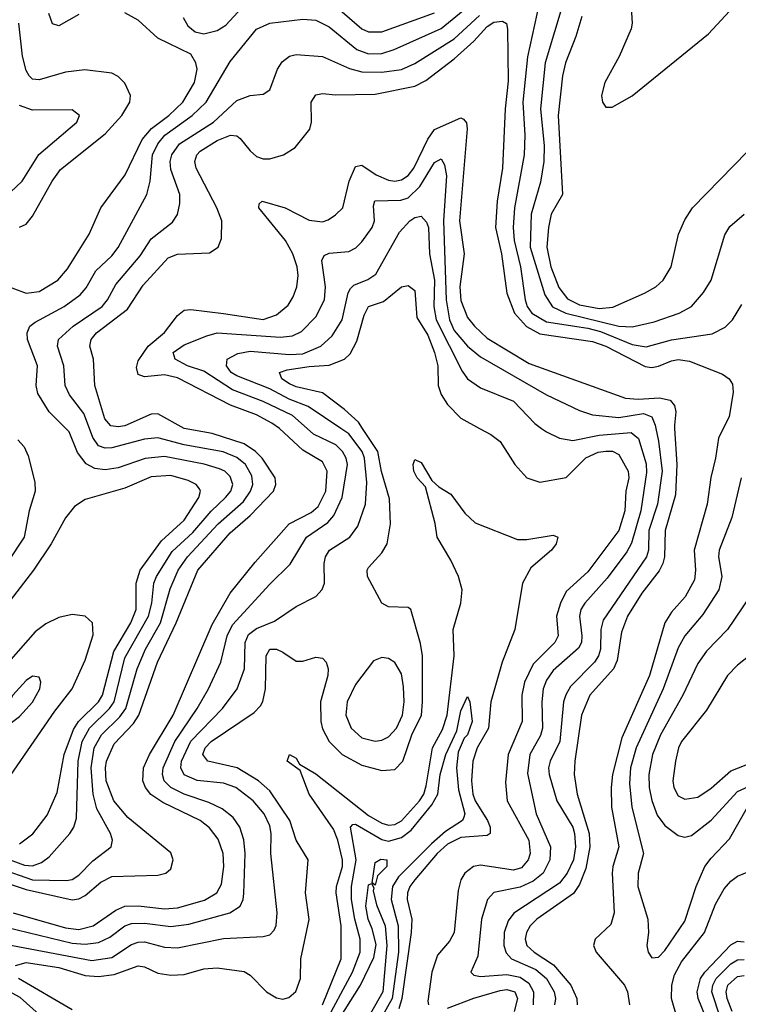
# Model space of a CAD drawing. Header units: inches. Extents: x 884549 to 1028252, y 526810 to 653624.
# Tile 781 of 1056: x 1011171 to 1013353, y 598252 to 601241. Entities that reach past the tile are written whole.
import ezdxf

# ---------------------------------------------------------------- set-up
doc = ezdxf.new("R2010")
doc.units = ezdxf.units.IN
doc.header["$MEASUREMENT"] = 0
doc.layers.add('B0519', color=7, linetype='Continuous')
doc.layers.add('B0610', color=7, linetype='Continuous')

msp = doc.modelspace()

# ---------------------------------------------------------------- linework, layer by layer
at = {"layer": 'B0519', "color": 5}
msp.add_line((1011670.4, 600000, 2520), (1011670, 600000.1, 2520), dxfattribs=at)
for points, elevation in [([(1010998.4, 598458.4), (1011390, 598385.2), (1011450, 598394.5), (1011510, 598433.5), (1011530, 598441), (1011550, 598441.2), (1011610, 598425.2), (1011650, 598423.3), (1011790, 598452), (1011910, 598458.2), (1011930, 598463.2), (1011943.3, 598476.7), (1011949.2, 598490.8), (1011952.2, 598530), (1011933.7, 598710), (1011934, 598770), (1011930, 598793.3), (1011913.4, 598830), (1011879.4, 598870), (1011827.4, 598910), (1011790, 598923.3), (1011710, 598931.7), (1011670, 598948.1), (1011659.6, 598970), (1011662.1, 598990), (1011690, 599050.4), (1011786.9, 599150), (1011831, 599210), (1011853.4, 599270), (1011854.9, 599350), (1011865.9, 599374.1), (1011890, 599392.9), (1011944.6, 599415.4), (1012010, 599459.4), (1012069.7, 599490), (1012089.2, 599510.8), (1012096.5, 599530), (1012095.3, 599590), (1012099.3, 599610), (1012111.4, 599630), (1012172.7, 599670), (1012197.2, 599702.8), (1012220.3, 599770), (1012224.6, 599835.4), (1012217.5, 599910), (1012210.3, 599929.7), (1012170, 599983.5), (1012145.5, 600000)], 2440), ([(1011110, 598701.2), (1011185.8, 598674.2), (1011210, 598672.7), (1011237.4, 598682.6), (1011260.7, 598699.3), (1011322.8, 598770), (1011334.8, 598790), (1011343.1, 598816.9), (1011347.8, 598990), (1011359.9, 599050), (1011382.2, 599090), (1011443.8, 599150), (1011457.5, 599170), (1011490, 599303.6), (1011561.6, 599430), (1011571.7, 599470), (1011578.1, 599530), (1011585.9, 599550), (1011634.1, 599626), (1011696.1, 599683.9), (1011751.7, 599748.3), (1011795.6, 599790), (1011812.2, 599810), (1011817.5, 599830), (1011810, 599854.4), (1011794, 599870), (1011777.8, 599877.8), (1011731.2, 599891.2), (1011610, 599914.4), (1011551.2, 599908.8), (1011470, 599880.8), (1011430, 599874), (1011398.5, 599878.5), (1011372.4, 599892.4), (1011346.4, 599926.4), (1011320.9, 599990), (1011310.8, 600000)], 2560), ([(1011110, 598626.7), (1011190, 598600.3), (1011330, 598568.9), (1011350, 598572.2), (1011370, 598582.2), (1011417.2, 598622.8), (1011450, 598639.7), (1011590, 598644.3), (1011614.2, 598650), (1011630, 598663.5), (1011637.1, 598690), (1011630, 598711.3), (1011499.4, 598819.4), (1011456.5, 598870), (1011433.3, 598930), (1011430.9, 598970), (1011434.5, 598990), (1011457.4, 599042.6), (1011515.9, 599104.1), (1011532.5, 599130), (1011588.8, 599290), (1011646.2, 599410), (1011711.5, 599570), (1011810, 599683.5), (1011870, 599735.3), (1011940.9, 599810), (1011948.3, 599830), (1011946.2, 599850), (1011906.9, 599910), (1011886.8, 599930), (1011852.7, 599952.7), (1011755.2, 599984.8), (1011670.4, 600000)], 2520), ([(1011110, 598664.3), (1011210, 598629.5), (1011312.7, 598627.3), (1011330, 598631.2), (1011350, 598644.4), (1011392.5, 598687.5), (1011448.7, 598730), (1011452.9, 598750), (1011446.3, 598770), (1011405.3, 598845.3), (1011393.6, 598890), (1011388, 598970), (1011396.9, 599030), (1011418.7, 599070), (1011475.1, 599124.9), (1011493.3, 599150), (1011527.1, 599270), (1011553.1, 599330), (1011598.1, 599410), (1011627.1, 599512.9), (1011652.2, 599570), (1011680.1, 599610), (1011773.7, 599710), (1011850, 599777.8), (1011871.5, 599810), (1011878.1, 599830), (1011875.6, 599855.6), (1011856, 599890), (1011830, 599911.6), (1011788.6, 599928.6), (1011670, 599949.7), (1011590, 599971.6), (1011550, 599966.9), (1011450, 599941.5), (1011430, 599940.3), (1011410, 599947.6), (1011392.7, 599972.7), (1011382.5, 600000)], 2540), ([(1011130, 598486.6), (1011330, 598437.6), (1011370, 598434.1), (1011410, 598439.8), (1011444.2, 598455.8), (1011490, 598489.7), (1011510, 598497.1), (1011550, 598498.4), (1011630, 598488.3), (1011684.6, 598495.4), (1011808.7, 598530), (1011839.9, 598550), (1011849.4, 598570), (1011851.5, 598588.5), (1011854.9, 598710), (1011851.3, 598751.3), (1011839.2, 598790), (1011819, 598819), (1011785.6, 598845.6), (1011744.6, 598864.6), (1011669.8, 598889.8), (1011629.9, 598910), (1011609.6, 598930), (1011604.5, 598950), (1011606.8, 598970), (1011642.1, 599050), (1011709.3, 599150), (1011743.7, 599210), (1011781.4, 599290), (1011801, 599370), (1011816.5, 599403.5), (1011930, 599527), (1011992.2, 599587.8), (1012041.7, 599670), (1012105.8, 599714.2), (1012124.7, 599735.3), (1012150.3, 599790), (1012165.7, 599890), (1012162.2, 599910), (1012151.3, 599930), (1012130.3, 599950), (1012062.9, 599982.9), (1012043.2, 600000)], 2460), ([(1011151.2, 598530), (1011310, 598484.4), (1011350, 598479.4), (1011393.9, 598490), (1011462.4, 598537.6), (1011490, 598549.5), (1011530, 598551), (1011610, 598541.7), (1011650, 598544.3), (1011731.7, 598568.3), (1011768.9, 598590), (1011783.3, 598616.7), (1011790.8, 598670), (1011788.3, 598710), (1011773.4, 598753.4), (1011747.4, 598787.4), (1011718.3, 598810), (1011605, 598865), (1011569.1, 598889.1), (1011552.2, 598910), (1011544.4, 598930), (1011546.4, 598970), (1011564.9, 599010), (1011637.1, 599130), (1011755.6, 599404.4), (1011810, 599500.1), (1011885.8, 599594.2), (1011989, 599710), (1012055.4, 599744.6), (1012076.9, 599763.1), (1012099.8, 599810), (1012104.6, 599870), (1012090, 599898.8), (1012030, 599933.5), (1011959.8, 599999.8), (1011959.5, 600000)], 2480), ([(1011157.7, 598370), (1011190, 598378.4), (1011290, 598363.4), (1011370, 598339.7), (1011410, 598336.8), (1011457.1, 598342.9), (1011530, 598368.4), (1011550, 598366.2), (1011590, 598346.8), (1011630, 598340.7), (1011670, 598342.9), (1011730, 598359.2), (1011770, 598362.9), (1011851.9, 598351.9), (1011870, 598340.6), (1011920.4, 598290), (1011950, 598272), (1011970, 598267.6), (1011987.7, 598272.3), (1012009.4, 598290.6), (1012023.1, 598330), (1012024.2, 598390), (1012049.3, 598509.3), (1012038.7, 598590), (1012046.9, 598690), (1012009.9, 598749.9), (1011991.2, 598810), (1011930, 598900.1), (1011895.5, 598930), (1011830.9, 598970), (1011742.4, 598990), (1011726.3, 599010), (1011733.6, 599030), (1011752.3, 599050), (1011882.8, 599137.2), (1011902.1, 599157.9), (1011909.4, 599170.6), (1011917.3, 599210), (1011919.3, 599310), (1011929.9, 599330.1), (1011950, 599329.6), (1011970, 599321), (1012010, 599293.6), (1012030, 599293.5), (1012070, 599306.1), (1012090, 599302.8), (1012101.6, 599290), (1012107.4, 599270), (1012106.6, 599250), (1012084.5, 599170), (1012084.8, 599110), (1012090, 599088.5), (1012110, 599050.1), (1012150, 599010.1), (1012210, 598977.7), (1012270, 598961.5), (1012310, 598965), (1012334.1, 598990), (1012361.3, 599070), (1012390.4, 599130), (1012394.2, 599170), (1012393.6, 599310), (1012387.6, 599347.6), (1012358.7, 599450), (1012350, 599456.9), (1012290, 599458.6), (1012270, 599469.8), (1012226.4, 599550), (1012225.6, 599570), (1012230, 599577.7), (1012270, 599622.5), (1012286.1, 599650), (1012296.9, 599710), (1012293.4, 599786.6), (1012269.3, 599869.3), (1012258.4, 599930), (1012211.7, 600000)], 2420), ([(1012566.5, 600000), (1012601.2, 599981.2), (1012630, 599960.2), (1012673.8, 599890), (1012710, 599850.2), (1012750, 599836.6), (1012830, 599850.6), (1012889.3, 599910.7), (1012927.5, 599927.5), (1012950, 599931.3), (1012970.8, 599930.8), (1012990, 599920.5), (1013018.4, 599870), (1013019.9, 599850), (1013010.7, 599810), (1013007.7, 599750), (1012990, 599690.5), (1012895.7, 599564.3), (1012830, 599504.7), (1012812.5, 599470), (1012800.4, 599430), (1012805.9, 599370), (1012795.3, 599350), (1012730, 599284.8), (1012703.7, 599230), (1012695.7, 599190), (1012696.1, 599110), (1012653.8, 599010), (1012645.3, 598925.3), (1012650.5, 598870), (1012716.3, 598750), (1012720.8, 598710), (1012714.8, 598690), (1012694, 598666), (1012670, 598659.1), (1012570, 598674.8), (1012548.7, 598670), (1012522.3, 598650), (1012510.6, 598630), (1012502.5, 598597.5), (1012489.6, 598470), (1012476.2, 598443.8), (1012439.2, 598400.8), (1012421.6, 598350), (1012410, 598261), (1012411.6, 598250)], 2420), ([(1012755.2, 600000), (1012770, 599989.4), (1012810.1, 599970.1), (1012850, 599963.3), (1012930, 599979.5), (1013027.1, 599987.1), (1013049.2, 599969.2), (1013072.4, 599892.4), (1013073.7, 599866.3), (1013056.7, 599750), (1013028.7, 599651.3), (1013014.5, 599625.5), (1012954.2, 599545.8), (1012886.8, 599470), (1012874.4, 599450), (1012870.1, 599429.9), (1012877.9, 599370), (1012876, 599350), (1012867.4, 599332.6), (1012790, 599265.3), (1012770, 599235.4), (1012760.6, 599210), (1012756.2, 599170), (1012758.3, 599090), (1012752.2, 599067.8), (1012720.1, 599010), (1012712.7, 598952.7), (1012739.2, 598830), (1012782.3, 598730), (1012780.1, 598690), (1012760.1, 598650), (1012730, 598625.9), (1012690, 598607.1), (1012610, 598591.1), (1012591.4, 598570), (1012572.9, 598510), (1012562, 598398), (1012540.3, 598350), (1012550, 598340.9), (1012570, 598336.3), (1012650, 598342.1), (1012690, 598334.6), (1012716.5, 598316.5), (1012730.6, 598290), (1012729.5, 598250)], 2440), ([(1013102.4, 600000), (1013110, 599961.7), (1013121.2, 599870), (1013107.2, 599770), (1013080.9, 599690), (1013080.2, 599630), (1013074.2, 599610), (1012942.1, 599417.9), (1012935.1, 599390), (1012933.9, 599330), (1012928.4, 599310), (1012915.5, 599290), (1012843.3, 599216.7), (1012828.5, 599191.5), (1012822.3, 599170), (1012811.2, 599050), (1012781.4, 598990), (1012776.7, 598970), (1012778.6, 598950), (1012802, 598870), (1012849.7, 598790), (1012855.6, 598770), (1012857.9, 598730), (1012851.7, 598690), (1012833.4, 598650), (1012810, 598620.1), (1012671.5, 598528.5), (1012654.2, 598505.8), (1012641.9, 598470), (1012640.9, 598430), (1012647.8, 598407.8), (1012663.9, 598390), (1012737.5, 598357.5), (1012770.1, 598330), (1012793.8, 598290), (1012797.7, 598270), (1012794.8, 598250)], 2460), ([(1013159.1, 600000), (1013166.3, 599890), (1013161.7, 599798.3), (1013130.8, 599690), (1013128.3, 599610), (1013123.7, 599590), (1013112.5, 599567.5), (1013060.1, 599499.9), (1013016.6, 599430), (1012998, 599382), (1012984.5, 599295.5), (1012973.6, 599270), (1012901.6, 599190), (1012876.5, 599130), (1012856.4, 598990), (1012854.6, 598950), (1012863.1, 598890), (1012899.5, 598770), (1012901.8, 598730), (1012890, 598664.4), (1012870, 598615.9), (1012852, 598588), (1012740.6, 598510), (1012720.5, 598490), (1012709, 598470), (1012705.8, 598450), (1012710.9, 598430), (1012733.1, 598410), (1012791.9, 598371.9), (1012843.6, 598310), (1012861.9, 598270), (1012863.4, 598250)], 2480), ([(1013306.9, 600000), (1013292.1, 599970), (1013283.7, 599910), (1013268.7, 599851.4), (1013257.8, 599770), (1013218.3, 599630), (1013223, 599570), (1013219.8, 599540.2), (1013191.3, 599488.7), (1013150, 599441.8), (1013129.7, 599410), (1013082.5, 599250), (1012999.4, 599060.6), (1012970.6, 598950), (1012966.4, 598910), (1012967.7, 598850), (1012989.8, 598730), (1012971.6, 598670), (1012969.8, 598650), (1012975.4, 598530), (1012965.4, 598494.6), (1012918, 598450), (1012912.5, 598430), (1012921.4, 598410), (1013007, 598310), (1013016.1, 598290), (1013022.6, 598250)], 2520), ([(1011165.2, 599965.2), (1011184.4, 599944.4), (1011196.7, 599916.7), (1011216.5, 599836.5), (1011218.2, 599810), (1011199.1, 599750), (1011184.2, 599670), (1011026.5, 599433.5)], 2560), ([(1012089.8, 598250.2), (1012146.8, 598390), (1012146.3, 598490), (1012132, 598590), (1012132.8, 598610), (1012150.4, 598670), (1012151.1, 598690), (1012136.6, 598750), (1012123.2, 598783.2), (1012049.5, 598889.5), (1012022, 598962), (1011982.5, 598990), (1011989.8, 599010), (1012010, 598998.6), (1012020.5, 598980.5), (1012070, 598951.3), (1012230, 598825), (1012270, 598802.2), (1012290, 598796), (1012310, 598798.2), (1012330, 598809.2), (1012385, 598870), (1012397.4, 598890), (1012405.2, 598914.8), (1012423.7, 599030), (1012454.3, 599085.7), (1012468.3, 599130), (1012489.6, 599310), (1012486.7, 599390), (1012510.5, 599470), (1012513.8, 599510), (1012503.3, 599550), (1012480, 599600), (1012438.1, 599670), (1012431.8, 599711.8), (1012402.8, 599822.8), (1012377.5, 599850), (1012367.7, 599870), (1012365.8, 599890), (1012370, 599906), (1012390, 599896.2), (1012422.2, 599842.2), (1012443.1, 599823.1), (1012480.1, 599800.1), (1012522.6, 599742.6), (1012553.2, 599713.2), (1012682.5, 599662.5), (1012710, 599662.4), (1012790, 599676.1), (1012804.9, 599670), (1012799.5, 599650), (1012785.2, 599630), (1012723.1, 599576.9), (1012697.8, 599530), (1012674.1, 599390), (1012635.8, 599290), (1012601.1, 599170), (1012594.4, 599090), (1012560, 599030), (1012546.6, 598990), (1012543, 598930), (1012546.7, 598890), (1012553.7, 598870), (1012590.9, 598810), (1012599.6, 598790), (1012599.6, 598770), (1012590, 598764), (1012510, 598758.6), (1012470, 598737.6), (1012438.2, 598710), (1012370.4, 598630), (1012355.1, 598610), (1012347.9, 598590), (1012347.2, 598570), (1012361.4, 598510), (1012359.3, 598470), (1012331.1, 598270), (1012321.5, 598238.5)], 2380), ([(1011170, 598739.5), (1011210.5, 598769.5), (1011254.4, 598825.6), (1011285, 598895), (1011305.5, 599010), (1011333.7, 599086.3), (1011349.5, 599110), (1011410.4, 599169.6), (1011422.6, 599190), (1011457, 599323), (1011508.4, 599410), (1011524.6, 599450), (1011524.2, 599530), (1011536.5, 599570), (1011601.7, 599658.3), (1011670, 599721.6), (1011714.2, 599790), (1011719.9, 599810), (1011716.7, 599816.7), (1011706.5, 599830), (1011682.4, 599842.3), (1011630, 599856.8), (1011570, 599853.3), (1011490, 599818.3), (1011370, 599783.8), (1011337.1, 599762.9), (1011310, 599728.9), (1011266, 599650), (1011212.4, 599570), (1011063.3, 599376.7)], 2580), ([(1013360.8, 599850), (1013333, 599730), (1013294.3, 599630), (1013292.1, 599610), (1013302.6, 599550), (1013293.2, 599510), (1013244.9, 599435.1), (1013190, 599370.6), (1013170, 599333.7), (1013124.1, 599210), (1013042.5, 599030), (1013025, 598970), (1013022.5, 598922.5), (1013029.7, 598850.3), (1013065, 598710), (1013048.5, 598650), (1013047.8, 598610), (1013077.7, 598510), (1013080.2, 598470), (1013074.6, 598430), (1013078.7, 598410), (1013090, 598393), (1013110, 598395.3), (1013130, 598415.6), (1013190, 598504.4), (1013224.4, 598610), (1013251.4, 598670), (1013270, 598695.8), (1013325.8, 598754.2), (1013380.5, 598850)], 2540), ([(1013387.8, 599490), (1013320.1, 599390), (1013256.4, 599323.6), (1013230, 599286.6), (1013183.8, 599190), (1013116, 599070), (1013091.7, 599010), (1013081.1, 598950), (1013081.9, 598910), (1013090.3, 598870.3), (1013106.4, 598826.4), (1013130, 598794.6), (1013170, 598764.1), (1013190, 598759), (1013210, 598764.4), (1013270, 598810.6), (1013350, 598897.9), (1013454.8, 598945.2)], 2560), ([(1013422, 599338), (1013350, 599281.5), (1013319.4, 599250), (1013255.7, 599144.3), (1013180.6, 599050), (1013170.6, 599030), (1013161.5, 598990), (1013153.3, 598930), (1013156.6, 598910), (1013170, 598884.8), (1013190, 598875), (1013230, 598881.1), (1013270, 598907.9), (1013330, 598960.5), (1013423.1, 598996.9)], 2580), ([(1012095.1, 598190), (1012181.4, 598350), (1012204.2, 598410), (1012204.6, 598450), (1012187.8, 598510), (1012178, 598570), (1012178.5, 598610), (1012192.2, 598690), (1012175, 598790), (1012182.2, 598797.8), (1012190, 598798.6), (1012270, 598752.5), (1012290, 598747.1), (1012330, 598758.1), (1012359.3, 598780.7), (1012422.1, 598857.9), (1012440, 598890), (1012447.8, 598950), (1012464.6, 599010), (1012497.8, 599082.3), (1012510, 599142.6), (1012530, 599186), (1012537.7, 599170), (1012544.5, 599110), (1012530.7, 599070), (1012520.7, 599059.3), (1012502.4, 599017.6), (1012496.9, 598970), (1012502.9, 598902.9), (1012522.7, 598830), (1012519.7, 598820.3), (1012515, 598810), (1012463.7, 598776.3), (1012421.2, 598738.8), (1012320.8, 598639.2), (1012302.2, 598610), (1012298.9, 598570), (1012320.2, 598490), (1012320.6, 598410), (1012301.5, 598270), (1012267.8, 598210)], 2360), ([(1013167.2, 598210), (1013149.7, 598270), (1013151.1, 598310), (1013158.5, 598341.5), (1013179.6, 598380.4), (1013249.9, 598470), (1013283.6, 598556.4), (1013310, 598602), (1013330, 598625.9), (1013350, 598640.7), (1013384.8, 598655.2)], 2520), ([(1012130, 598189.7), (1012205.1, 598310), (1012246.3, 598393.7), (1012253, 598433), (1012241.4, 598481.4), (1012229, 598510), (1012221.8, 598550), (1012230, 598614.9), (1012239.1, 598619.1), (1012246, 598606), (1012243.6, 598596.4), (1012254.4, 598554.4), (1012280.2, 598490), (1012285.8, 598430), (1012273.7, 598290), (1012236.2, 598223.8)], 2340), ([(1013254.8, 598210), (1013231.1, 598270), (1013227.9, 598290), (1013237.9, 598330), (1013250.7, 598350), (1013330, 598432.3), (1013350, 598443.2), (1013370, 598441.3)], 2480), ([(1013298.3, 598210), (1013272.3, 598290), (1013275.1, 598310), (1013284.9, 598330), (1013330, 598374.9), (1013350, 598386.6), (1013370, 598388)], 2460), ([(1011230, 598220.8), (1011172.2, 598272.2), (1011055.5, 598335.6)], 2440), ([(1011330, 598235.3), (1011167.4, 598330)], 2420), ([(1013333.5, 598230), (1013318.5, 598270), (1013315.3, 598290), (1013320.8, 598310), (1013350, 598336.2), (1013370, 598339.2)], 2440), ([(1012470, 598240.5), (1012549.1, 598270.9), (1012630, 598293.7), (1012650, 598297.3), (1012674.3, 598290), (1012682.5, 598270), (1012672.1, 598230)], 2420)]:
    msp.add_lwpolyline(points, dxfattribs=dict(at, elevation=elevation))
for points, elevation in [([(1011330, 599434.9), (1011290, 599425.6), (1011250, 599407), (1011217.8, 599382.2), (1011130, 599282.3), (1011015, 599110), (1011000.3, 599070), (1010987.1, 599010), (1010984, 598970), (1010987.9, 598950), (1011010, 598914.9), (1011030, 598896.3), (1011050, 598885.3), (1011070, 598883.6), (1011090, 598892.9), (1011131.5, 598930), (1011277.8, 599142.2), (1011330.5, 599210), (1011370, 599296.6), (1011393.6, 599373.6), (1011391.6, 599410), (1011370, 599429.8)], 2620), ([(1012270, 599305.1), (1012245.1, 599294.9), (1012190, 599223.1), (1012165.4, 599170), (1012160.6, 599130), (1012177, 599090), (1012210, 599060.6), (1012250, 599051), (1012270, 599053.8), (1012290, 599063.4), (1012314.8, 599090), (1012333.5, 599130), (1012337.8, 599170), (1012335.7, 599215.7), (1012330, 599255.1), (1012310, 599289.8), (1012290, 599301.4)], 2440), ([(1011210, 599248), (1011190, 599234.8), (1011150.2, 599190), (1011110, 599116), (1011110, 599088), (1011130, 599094.9), (1011170, 599125.2), (1011210, 599169.2), (1011231.5, 599210), (1011234.5, 599230), (1011230, 599245.2)], 2640), ([(1012250, 598614), (1012240.4, 598620.4), (1012250, 598682.6), (1012267.3, 598692.7), (1012285.5, 598690), (1012285.2, 598670), (1012257.6, 598642.4)], 2340)]:
    msp.add_lwpolyline(points, close=True, dxfattribs=dict(at, elevation=elevation))
at = {"layer": 'B0610', "color": 5}
msp.add_line((1011670.4, 600000, 2520), (1011670, 600000.1, 2520), dxfattribs=at)
for points, elevation in [([(1011310.8, 600000), (1011260.2, 600050), (1011226, 600106), (1011221, 600130), (1011225, 600190), (1011194.7, 600270), (1011193, 600290), (1011201.8, 600310), (1011217.3, 600322.7), (1011305.7, 600370), (1011354.5, 600405.5), (1011373, 600427), (1011402, 600478), (1011450, 600523.6), (1011470, 600548.9), (1011556.4, 600710), (1011566.8, 600750), (1011573.5, 600830), (1011590, 600863.9), (1011611.9, 600890), (1011694.4, 600950), (1011737.1, 600990), (1011810, 601113.2), (1011890, 601212.1), (1011929.9, 601230.1), (1012030, 601242.1), (1012070, 601239.1), (1012110, 601219.2), (1012194.5, 601150), (1012230, 601137.3), (1012270, 601137.6), (1012307.4, 601150), (1012450, 601213.9), (1012590, 601329.5)], 2560), ([(1012090, 601316.6), (1012210, 601213.3), (1012230, 601203.8), (1012270, 601204), (1012430, 601261.5)], 2580), ([(1013025.5, 601310), (1013030.1, 601230.1), (1013027.2, 601212.8), (1012990.7, 601129.3), (1012947.1, 601050), (1012937.7, 601010), (1012940.2, 600990), (1012950, 600974.9), (1012970, 600975), (1013030, 601009.5), (1013262.1, 601197.9), (1013339.2, 601280.8)], 2620), ([(1011666.9, 601246.9), (1011681.5, 601221.5), (1011703.4, 601203.4), (1011730, 601197.5), (1011770, 601207.8), (1011796.3, 601223.7), (1011870, 601304.7)], 2580), ([(1012748.1, 601290), (1012712.4, 601127.6), (1012698.8, 600990), (1012704.6, 600890), (1012702.2, 600830), (1012672.6, 600670), (1012668.7, 600610), (1012671.7, 600570), (1012690.8, 600490), (1012705.2, 600390), (1012712, 600370), (1012725.9, 600350), (1012770, 600323.2), (1012895.4, 600304.6), (1012933.7, 600293.7), (1013030, 600254.8), (1013072.7, 600247.3), (1013150, 600269.2), (1013273, 600287), (1013312.6, 600307.4), (1013335, 600330), (1013363.7, 600376.3)], 2540), ([(1012822.6, 601297.4), (1012765.9, 601110), (1012751.5, 600970), (1012762.8, 600857.2), (1012762.5, 600810), (1012752.3, 600747.7), (1012724.1, 600650), (1012720.4, 600550), (1012765, 600405), (1012788.7, 600368.7), (1012829.4, 600349.4), (1012990, 600310), (1013030, 600308.5), (1013097, 600323), (1013173.5, 600350), (1013210.6, 600370), (1013247.4, 600412.6), (1013269.9, 600450), (1013312, 600588), (1013327.3, 600612.7), (1013370, 600650.2)], 2560), ([(1011146.7, 600426.7), (1011190, 600410.8), (1011230, 600415.5), (1011286.6, 600450), (1011315.6, 600484.4), (1011381.2, 600590), (1011417, 600670), (1011490.8, 600769.2), (1011542.6, 600877.4), (1011571.2, 600910), (1011623.4, 600950), (1011665.9, 600990), (1011701.9, 601050), (1011709.9, 601090), (1011705.7, 601110), (1011690, 601135.6), (1011590, 601184.3), (1011530, 601239), (1011490, 601261.3)], 2580), ([(1011350, 601256), (1011290, 601221.8), (1011270, 601227.9), (1011259.3, 601259.3)], 2580), ([(1011382.5, 600000), (1011365.5, 600045.5), (1011321.8, 600101.8), (1011308.5, 600130), (1011305.1, 600190), (1011285.4, 600250), (1011288.8, 600270), (1011332.6, 600310), (1011420.8, 600370), (1011437.3, 600390), (1011462.7, 600437.3), (1011536.4, 600523.6), (1011570, 600575.4), (1011634.2, 600625.8), (1011650.3, 600649.7), (1011657.4, 600682.6), (1011657.1, 600710), (1011630, 600786.2), (1011628, 600810), (1011632.7, 600830), (1011656.1, 600863.9), (1011759, 600930), (1011830, 600995.8), (1011870, 601010.9), (1011910, 601014.7), (1011930, 601027.2), (1011953.6, 601090), (1011967.7, 601112.3), (1011990, 601129.4), (1012010, 601134.8), (1012090, 601129), (1012172, 601092), (1012210, 601082.3), (1012270, 601081.8), (1012330, 601089.8), (1012370, 601107.8), (1012490, 601182.6), (1012566.7, 601253.3)], 2540), ([(1012877.4, 601250), (1012859.4, 601190), (1012827.7, 601110), (1012818.4, 601070), (1012805.8, 600950), (1012818.7, 600710), (1012784.5, 600650), (1012776.1, 600610), (1012771.7, 600550), (1012783.6, 600490), (1012807.6, 600427.6), (1012833.7, 600393.7), (1012870, 600374.6), (1012930, 600364.1), (1012971.9, 600368.1), (1013067.4, 600410), (1013102.4, 600430), (1013124.6, 600450), (1013149, 600490), (1013170.6, 600590), (1013190, 600633.1), (1013213.2, 600670), (1013380, 600840)], 2580), ([(1011170, 600610.7), (1011190, 600620.1), (1011210, 600643.8), (1011269.1, 600750), (1011294.5, 600785.5), (1011430, 600894.2), (1011480.6, 600950), (1011505.6, 600990), (1011506.9, 601010), (1011490, 601047.8), (1011470, 601068.4), (1011450, 601077.9), (1011368.2, 601088.2), (1011310, 601081.1), (1011230, 601058.4), (1011210, 601059.9), (1011199.4, 601070), (1011190, 601086.2), (1011179.7, 601130), (1011168.1, 601230)], 2620), ([(1011670, 600000.1), (1011590, 600044), (1011570, 600043.5), (1011490, 600008), (1011470, 600004.8), (1011447.6, 600007.6), (1011429.3, 600029.3), (1011399.1, 600130), (1011395, 600210), (1011383.5, 600250), (1011387.4, 600270), (1011404.2, 600290), (1011498.4, 600361.6), (1011545.7, 600434.3), (1011621.9, 600518.1), (1011650, 600529.2), (1011746.6, 600533.4), (1011773.5, 600550), (1011783.4, 600576.6), (1011784.2, 600630), (1011769.4, 600670), (1011707, 600790), (1011702.8, 600810), (1011708.3, 600830), (1011718.9, 600841.1), (1011770, 600874.2), (1011810.5, 600890.5), (1011830, 600887.8), (1011840.1, 600880.1), (1011870, 600842.7), (1011890, 600825.8), (1011910, 600818.3), (1011930, 600817.9), (1011971.5, 600830), (1012007, 600853), (1012051.7, 600908.3), (1012057, 600930), (1012056.1, 600990), (1012070, 601012.4), (1012090, 601016.2), (1012130, 601012.6), (1012250, 601014.2), (1012370, 601039.2), (1012403.5, 601056.5), (1012490, 601121.3), (1012550, 601175.7), (1012590, 601219.6), (1012610, 601232.9), (1012636.2, 601236.2), (1012648.8, 601228.8), (1012652, 601212), (1012653.5, 601053.5), (1012644.8, 600970), (1012636.6, 600790), (1012620.3, 600690), (1012614.9, 600610), (1012634, 600530), (1012650, 600410), (1012673.5, 600350), (1012709.7, 600309.8), (1012750, 600287.3), (1012910, 600263.9), (1012950, 600249.8), (1013070, 600187.5), (1013090, 600184.7), (1013110, 600188.6), (1013150, 600205.2), (1013170, 600208.7), (1013204.1, 600204.1), (1013305, 600165), (1013325.3, 600150), (1013334.7, 600134.7), (1013337, 600110), (1013324.4, 600035.6), (1013306.9, 600000)], 2520), ([(1011143.2, 600716.8), (1011177.8, 600750), (1011228.4, 600831.6), (1011344, 600930), (1011352.6, 600950), (1011330, 600966.6), (1011210, 600965.9), (1011170, 600979.9)], 2640), ([(1011959.5, 600000), (1011936.2, 600016.2), (1011890, 600040.7), (1011810.7, 600070.7), (1011650, 600153.2), (1011610, 600163.1), (1011550, 600156.9), (1011530, 600163.6), (1011525.2, 600185.2), (1011530, 600204.9), (1011561.2, 600250), (1011610, 600291.3), (1011650, 600342.7), (1011670, 600358.7), (1011690, 600360.6), (1011790, 600349.2), (1011909.9, 600330.1), (1011950, 600344.7), (1011985.5, 600374.5), (1012001.1, 600398.9), (1012011.9, 600430), (1012016.1, 600463.9), (1012012.7, 600490), (1012000.1, 600530), (1011977.6, 600570), (1011896.7, 600670), (1011898.2, 600681.8), (1011907, 600690), (1011977.1, 600670), (1012050, 600632.5), (1012090, 600627.3), (1012107.3, 600632.7), (1012130, 600647.8), (1012151.7, 600670), (1012171.2, 600750), (1012190, 600794.6), (1012210, 600798.6), (1012253.3, 600770), (1012290, 600753.1), (1012310, 600750.1), (1012330, 600754.2), (1012350, 600767.5), (1012367.4, 600790), (1012410, 600878.4), (1012430, 600907.4), (1012510, 600942.2), (1012518.3, 600938.3), (1012527.5, 600927.5), (1012529.2, 600909.2), (1012505.8, 600630), (1012520.7, 600530), (1012506.6, 600430), (1012510, 600387.9), (1012530, 600336.8), (1012551.2, 600310), (1012590, 600274.2), (1012717.2, 600197.2), (1013010, 600092.2), (1013048.8, 600088.8), (1013113.3, 600093.3), (1013145.6, 600085.6), (1013159, 600070), (1013162.5, 600050), (1013158.5, 600010), (1013159.1, 600000)], 2480), ([(1012043.2, 600000), (1011998.7, 600038.7), (1011910, 600082.1), (1011817.1, 600117.1), (1011730, 600173.7), (1011679.9, 600190), (1011642.8, 600210), (1011636.9, 600230), (1011670, 600253.3), (1011738.6, 600281.4), (1011770, 600289.7), (1011963, 600277), (1011999.1, 600280.9), (1012026, 600294), (1012070, 600339.1), (1012096.3, 600390), (1012099.6, 600430), (1012088.5, 600510), (1012095.4, 600524.6), (1012110, 600532.3), (1012170, 600537.3), (1012191.4, 600548.6), (1012210, 600566.4), (1012240.4, 600610), (1012247.7, 600630), (1012244.9, 600675.2), (1012249.1, 600690.9), (1012327.5, 600692.5), (1012350, 600699.9), (1012385.6, 600734.4), (1012430, 600806.8), (1012450, 600818), (1012460.4, 600800.4), (1012466.8, 600766.8), (1012457.9, 600630), (1012465.8, 600390), (1012475.2, 600330), (1012490, 600297.1), (1012530, 600249.7), (1012570, 600217.2), (1012770, 600102.4), (1012870, 600054.1), (1012910, 600041.7), (1012990, 600033.2), (1013064.8, 600044.8), (1013090, 600034.7), (1013100.4, 600010), (1013102.4, 600000)], 2460), ([(1012145.5, 600000), (1012046.6, 600066.6), (1011989.1, 600089.1), (1011930, 600120.2), (1011830, 600159.6), (1011813.3, 600170), (1011798.6, 600190), (1011801.1, 600210), (1011832.8, 600227.2), (1011870, 600234.6), (1011990, 600224.6), (1012030, 600226.3), (1012085.4, 600250), (1012119.1, 600280.9), (1012150, 600330), (1012168.4, 600411.6), (1012175.5, 600424.5), (1012185.5, 600434.5), (1012228.1, 600451.9), (1012251.6, 600468.4), (1012323.9, 600596.1), (1012355, 600630), (1012370, 600639.9), (1012390, 600644.3), (1012405.8, 600625.8), (1012411.6, 600610), (1012415.2, 600530), (1012429.8, 600450), (1012427.8, 600370), (1012435.7, 600330), (1012513.7, 600173.7), (1012530.5, 600150.5), (1012570, 600123.1), (1012670, 600082.9), (1012734.6, 600014.6), (1012755.2, 600000)], 2440), ([(1012211.7, 600000), (1012199, 600019), (1012156.9, 600056.9), (1012090, 600107.8), (1012010, 600126.4), (1011990, 600135.7), (1011966.8, 600150), (1011959.8, 600170), (1011982.4, 600177.6), (1012050, 600188.1), (1012110, 600191.5), (1012157.3, 600210), (1012174, 600226), (1012194.8, 600265.2), (1012216.7, 600343.3), (1012229.6, 600370.4), (1012275, 600385), (1012330, 600429.4), (1012350, 600434), (1012370, 600418.3), (1012377, 600337), (1012410, 600283), (1012430.4, 600230), (1012440.7, 600190), (1012441, 600130), (1012450, 600102.7), (1012470, 600072.8), (1012510, 600030.8), (1012566.5, 600000)], 2420)]:
    msp.add_lwpolyline(points, dxfattribs=dict(at, elevation=elevation))

doc.saveas('drawing.dxf')
